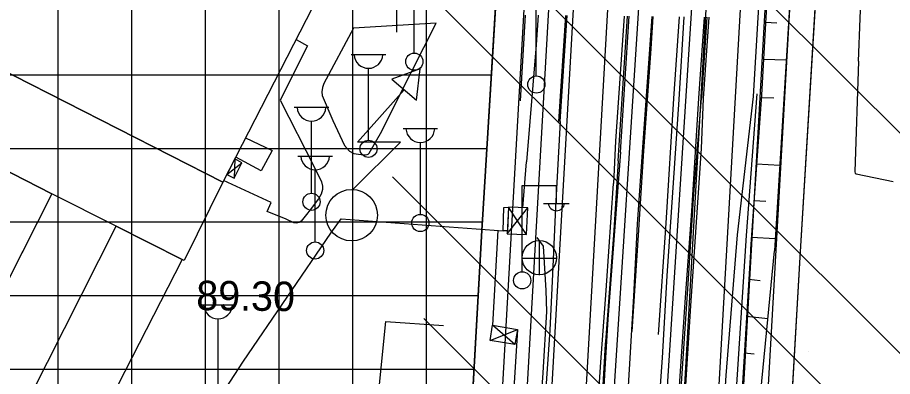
# Model space of a CAD drawing. Extents: x 417995 to 421451, y 4454518 to 4458015.
# Drawn here: x 420128.4 to 420306.6, y 4455740.3 to 4455813.5 of the extents above; entities that cross this region are included whole.
import ezdxf

# ---------------------------------------------------------------- set-up
doc = ezdxf.new("R2010")
doc.units = 0
for name, color, linetype in [('ADAKENARI', 7, 'Continuous'), ('B_Betonzemin', 7, 'Continuous'), ('B_Fabrika', 7, 'Continuous'), ('B_Imalat', 7, 'Continuous'), ('B_Kapi', 7, 'Continuous'), ('B_Sundurma', 7, 'Continuous'), ('Hid_Havuz', 7, 'Continuous'), ('KALDIRIM_FAT', 7, 'Continuous'), ('PL_KAMU_HİZMET_ALANI', 7, 'Continuous'), ('PL_TİCARET', 7, 'Continuous'), ('RAYLI_TOPLU_TAŞIMA_HATTI', 7, 'Continuous'), ('S_Cad_Sok_Lambasi', 7, 'Continuous'), ('S_Elektrik_Diregi', 7, 'Continuous'), ('S_Rogar_Kapagi', 7, 'Continuous'), ('S_Trafo_acik_tip', 7, 'Continuous'), ('Sev_Sevalti', 7, 'Continuous'), ('Sev_Sevustu', 7, 'Continuous'), ('Sev_Tarama', 7, 'Continuous'), ('Sinir_Duvar_tek_tarafa_ait', 7, 'Continuous'), ('Sinir_Ist_Duvari', 7, 'Continuous'), ('Sinir_Parmaklik_bir_taraf', 7, 'Continuous'), ('Sinir_Tel_bir_taraf', 7, 'Continuous'), ('SN_TR_SIVILASMA', 7, 'Continuous'), ('TRFAT_KHA', 7, 'Continuous'), ('TRFAT_TİCARET', 7, 'Continuous'), ('Y_Kot_Noktasi', 7, 'Continuous'), ('Yol_Sose', 7, 'Continuous')]:
    doc.layers.add(name, color=color, linetype=linetype)

msp = doc.modelspace()

# ---------------------------------------------------------------- linework, layer by layer
at = {"layer": 'ADAKENARI'}
for p, q in [((420227.34, 4455842.37), (420224.17, 4455789.96)), ((420287.76, 4455764.57), (420292.21, 4455838.27)), ((420224.17, 4455789.96), (420222.97, 4455770)), ((420222.97, 4455770), (420214.19, 4455614.16)), ((420283.41, 4455689.36), (420287.76, 4455764.57))]:
    msp.add_line(p, q, dxfattribs=at)
at = {"layer": 'B_Betonzemin'}
for points in [[(420231.74, 4455813.94), (420230.76, 4455796.43)], [(420213.65, 4455812.27), (420196.83, 4455811.27), (420190.75, 4455800.03), (420190.5, 4455799.15), (420190.4, 4455798.28), (420190.45, 4455797.53), (420192.59, 4455792.47)], [(420192.59, 4455792.47), (420194.99, 4455787.34), (420195.98, 4455786.21), (420196.88, 4455785.74), (420197.87, 4455785.57), (420198.83, 4455785.47), (420199.22, 4455785.46), (420199.58, 4455785.5), (420199.79, 4455785.61), (420199.96, 4455785.74), (420200.03, 4455785.82), (420202.61, 4455790.31), (420206.03, 4455797.31), (420213.65, 4455812.27)], [(420185.12, 4455808.96), (420187.44, 4455807.7), (420181.9, 4455796.58), (420188.86, 4455782.85), (420190.28, 4455779.97), (420190.49, 4455779.06), (420190.51, 4455778.36), (420190.21, 4455777.47), (420189.71, 4455776.5), (420188.81, 4455775.3), (420188.27, 4455774.56), (420186.99, 4455772.92), (420186.14, 4455771.95), (420185.73, 4455771.67), (420185.2, 4455771.53), (420184.65, 4455771.56), (420183.13, 4455772.33), (420179.24, 4455773.92), (420180.06, 4455775.71), (420170.38, 4455780.2)], [(420174.85, 4455788.93), (420180.26, 4455786.35), (420178.05, 4455782.22), (420172.84, 4455785)]]:
    msp.add_lwpolyline(points, dxfattribs=at)
at = {"layer": 'B_Fabrika'}
msp.add_lwpolyline([(420116.89, 4455807.06), (420162.4, 4455896.45), (420215.9, 4455869.03), (420170.21, 4455779.87)], close=True, dxfattribs=at)
at = {"layer": 'B_Imalat'}
for points in [[(420108.86, 4455790.98), (420116.89, 4455807.06), (420170.21, 4455779.87), (420162.37, 4455763.88), (420161.92, 4455764.1), (420148.52, 4455770.89), (420135.41, 4455777.53), (420121.95, 4455784.35)], [(420089.36, 4455719.99), (420121.95, 4455784.35), (420135.41, 4455777.53), (420102.81, 4455713.18)], [(420135.41, 4455777.53), (420110.81, 4455728.97), (420123.93, 4455722.32), (420148.52, 4455770.89)], [(420123.93, 4455722.32), (420148.52, 4455770.89), (420161.92, 4455764.1), (420137.08, 4455715.54)]]:
    msp.add_lwpolyline(points, close=True, dxfattribs=at)
at = {"layer": 'B_Kapi'}
msp.add_lwpolyline([(420231.3, 4455774.67), (420232.01, 4455784.03)], dxfattribs=at)
at = {"layer": 'B_Sundurma'}
for p, q in [((420171.02, 4455781.45), (420174.12, 4455783.81)), ((420172.64, 4455784.62), (420172.54, 4455780.7)), ((420228.13, 4455769.36), (420232.3, 4455774.62)), ((420232.07, 4455769.18), (420228.36, 4455774.81)), ((420224.65, 4455747.58), (420230.19, 4455749.88)), ((420229.65, 4455746.77), (420225.12, 4455750.7))]:
    msp.add_line(p, q, dxfattribs=at)
for points in [[(420172.64, 4455784.62), (420171.02, 4455781.45), (420172.54, 4455780.7), (420174.12, 4455783.81)], [(420228.36, 4455774.81), (420228.15, 4455769.93), (420227.29, 4455769.97), (420227.46, 4455774.69)], [(420228.13, 4455769.36), (420232.07, 4455769.18), (420232.3, 4455774.62), (420228.36, 4455774.81)], [(420229.65, 4455746.77), (420224.65, 4455747.58), (420225.12, 4455750.7), (420230.19, 4455749.88)]]:
    msp.add_lwpolyline(points, close=True, dxfattribs=at)
at = {"layer": 'Hid_Havuz'}
msp.add_lwpolyline([(420200.33, 4455821.48), (420200.36, 4455822.49), (420200.57, 4455823.44), (420200.85, 4455824.03), (420201.17, 4455824.49), (420201.83, 4455825.05), (420202.53, 4455825.36), (420203.27, 4455825.26), (420203.97, 4455824.94), (420204.53, 4455824.42), (420204.98, 4455823.86), (420205.26, 4455822.95), (420205.4, 4455822.14), (420205.58, 4455820.99), (420205.58, 4455810.49)], dxfattribs=at)
at = {"layer": 'KALDIRIM_FAT'}
for p, q in [((420234.15, 4455861.94), (420215.94, 4455540.77)), ((420239.14, 4455861.63), (420220.93, 4455540.45)), ((420244.13, 4455861.32), (420225.92, 4455540.14)), ((420251.12, 4455860.89), (420232.91, 4455539.7)), ((420271.08, 4455859.65), (420252.87, 4455538.43)), ((420278.07, 4455859.22), (420259.85, 4455537.99)), ((420283.06, 4455858.91), (420264.84, 4455537.67)), ((420288.05, 4455858.6), (420269.83, 4455537.36))]:
    msp.add_line(p, q, dxfattribs=at)
at = {"layer": 'PL_KAMU_HİZMET_ALANI'}
msp.add_lwpolyline([(420340.11, 4455341.01), (420296.02, 4455360.73), (420280.05, 4455367.06), (420273.24, 4455370.34), (420268.53, 4455371.66), (420264.37, 4455372.95), (420265.19, 4455389.09), (420271.14, 4455474.52), (420272.42, 4455492.95), (420275.69, 4455544.7), (420280.18, 4455630.34), (420281.42, 4455652.94), (420283.41, 4455689.36), (420287.76, 4455764.57), (420292.21, 4455838.27), (420294.94, 4455879.49), (420299.25, 4455948.07), (420304.91, 4456025.25), (420310.32, 4456109.34)], dxfattribs=at)
at = {"layer": 'PL_TİCARET'}
msp.add_lwpolyline([(420188.54, 4455224.54), (420195.2, 4455314.87), (420199.15, 4455373.07), (420200.5, 4455392.26), (420204.72, 4455452.72), (420207.73, 4455496.12), (420207.73, 4455496.12), (420172.52, 4455509.54), (420172.52, 4455509.54), (420190.39, 4455549.96), (420195.36, 4455552.2), (420210.57, 4455543.27), (420211.61, 4455562.8), (420214.19, 4455614.16), (420222.97, 4455770), (420224.17, 4455789.96), (420227.34, 4455842.37), (420228.66, 4455862.28), (420230.08, 4455883.68), (420231.44, 4455905.4), (420232.85, 4455927.79), (420233.94, 4455946.2)], dxfattribs=at)
at = {"layer": 'RAYLI_TOPLU_TAŞIMA_HATTI'}
for p, q in [((420246.66, 4455687.36), (420267.77, 4456014)), ((420257.33, 4455685.64), (420278.51, 4456013.3))]:
    msp.add_line(p, q, dxfattribs=at)
at = {"layer": 'S_Cad_Sok_Lambasi'}
for p, q in [((420209.2, 4455806.21), (420209.2, 4455820.88)), ((420196.38, 4455805.93), (420203.38, 4455805.93)), ((420199.88, 4455788.43), (420199.88, 4455803.1)), ((420184.77, 4455795.14), (420191.77, 4455795.14)), ((420188.27, 4455777.64), (420188.27, 4455792.32)), ((420206.93, 4455790.82), (420213.93, 4455790.82)), ((420210.43, 4455773.32), (420210.43, 4455787.99)), ((420185.52, 4455785.21), (420192.52, 4455785.21)), ((420189.02, 4455767.71), (420189.02, 4455782.39)), ((420165.74, 4455754.85), (420172.74, 4455754.85)), ((420169.24, 4455737.35), (420169.24, 4455752.03))]:
    msp.add_line(p, q, dxfattribs=at)
for centre in [(420209.2, 4455804.46), (420199.88, 4455786.68), (420188.27, 4455775.89), (420210.43, 4455771.57), (420189.02, 4455765.96)]:
    msp.add_circle(centre, 1.75, dxfattribs=at)
for centre in [(420199.88, 4455806.03), (420188.27, 4455795.25), (420210.43, 4455790.92), (420189.02, 4455785.32), (420169.24, 4455754.95)]:
    msp.add_arc(centre, 2.93, 183.298, 356.9072, dxfattribs=at)
at = {"layer": 'S_Elektrik_Diregi'}
for p, q in [((420234.01, 4455801.62), (420234.01, 4455819.12)), ((420231.13, 4455761.7), (420231.13, 4455779.2)), ((420231.13, 4455779.2), (420238.13, 4455779.2)), ((420238.13, 4455775.7), (420238.13, 4455779.2)), ((420235.47, 4455775.56), (420240.72, 4455775.56))]:
    msp.add_line(p, q, dxfattribs=at)
for centre in [(420234.05, 4455799.78), (420231.17, 4455759.86)]:
    msp.add_circle(centre, 1.75, dxfattribs=at)
msp.add_arc((420238.13, 4455775.71), 1.66, 184.8384, 355.1464, dxfattribs=at)
at = {"layer": 'S_Rogar_Kapagi'}
for p, q in [((420234.71, 4455760.95), (420234.71, 4455767.95)), ((420231.14, 4455764.41), (420238.14, 4455764.41))]:
    msp.add_line(p, q, dxfattribs=at)
msp.add_circle((420234.66, 4455764.48), 3.5, dxfattribs=at)
at = {"layer": 'S_Trafo_acik_tip'}
msp.add_lwpolyline([(420209.64, 4455796.61), (420210.37, 4455803.02), (420204.6, 4455800.88)], close=True, dxfattribs=at)
msp.add_lwpolyline([(420196.72, 4455778.41), (420206.38, 4455788.07), (420197.67, 4455788.07), (420207.12, 4455798.74)], dxfattribs=at)
msp.add_circle((420196.46, 4455773.15), 5.25, dxfattribs=at)
at = {"layer": 'Sev_Sevalti'}
for points in [[(420287.54, 4455861.81), (420290.42, 4455861.23), (420289, 4455858.49), (420287.97, 4455855.31), (420285.42, 4455813.37)], [(420285.42, 4455813.37), (420282.53, 4455765.91)], [(420278.57, 4455725.33), (420282.53, 4455765.91)]]:
    msp.add_lwpolyline(points, dxfattribs=at)
at = {"layer": 'Sev_Sevustu'}
for points in [[(420287.54, 4455861.81), (420284.52, 4455856.09), (420282.92, 4455852.16), (420281.57, 4455826.88), (420280.78, 4455813.42), (420279.86, 4455797.68), (420277.64, 4455766.22)], [(420277.68, 4455766.76), (420276.01, 4455738.84), (420273.4, 4455706.56), (420271.79, 4455676.65), (420269.78, 4455640.58), (420267.92, 4455612.89), (420266.18, 4455587.87), (420264.43, 4455561.03), (420263.43, 4455533.61), (420260.84, 4455504.62), (420258.35, 4455470.96), (420256.15, 4455441.48), (420254.37, 4455414.93), (420253.33, 4455393.38), (420252.85, 4455375.95)]]:
    msp.add_lwpolyline(points, dxfattribs=at)
at = {"layer": 'Sev_Tarama'}
for p, q in [((420280.73, 4455812.49), (420283.04, 4455812.38)), ((420280.29, 4455804.99), (420284.9, 4455804.8)), ((420279.82, 4455797.16), (420282.39, 4455797.05)), ((420278.87, 4455783.65), (420283.59, 4455783.36)), ((420278.34, 4455776.17), (420280.74, 4455776.02)), ((420277.82, 4455768.69), (420282.68, 4455768.4)), ((420277.28, 4455760.1), (420279.59, 4455759.83)), ((420276.83, 4455752.59), (420281.18, 4455752.12)), ((420276.38, 4455745.08), (420278.42, 4455744.88))]:
    msp.add_line(p, q, dxfattribs=at)
at = {"layer": 'Sinir_Duvar_tek_tarafa_ait'}
for points in [[(420234.42, 4455813.91), (420234.03, 4455807.87)], [(420250.7, 4455784.21), (420252.62, 4455813.72)], [(420234.03, 4455807.87), (420232.01, 4455784.03)], [(420121.74, 4455664.4), (420137.92, 4455689.68), (420158.61, 4455719.05), (420174.4, 4455743.41), (420192.2, 4455769.47), (420194.32, 4455772.41), (420227.29, 4455769.97)], [(420226.23, 4455770.05), (420225.12, 4455750.7)], [(420230.19, 4455749.88), (420229.32, 4455735.62), (420228.17, 4455718.72), (420225.87, 4455692.24), (420224.58, 4455670.37), (420223.39, 4455647.55), (420222.25, 4455626.06), (420221.37, 4455612.23), (420208.38, 4455615.04), (420198.48, 4455624.04)]]:
    msp.add_lwpolyline(points, dxfattribs=at)
at = {"layer": 'Sinir_Ist_Duvari'}
for points in [[(420257.39, 4455807.07), (420257.83, 4455813.66)], [(420263.1, 4455813.61), (420261.99, 4455796.92)], [(420253.56, 4455749.43), (420254.84, 4455769.11), (420255.9, 4455786.24), (420257.39, 4455807.07)], [(420261.99, 4455796.92), (420260.42, 4455771.5), (420258.86, 4455748.81)], [(420250.7, 4455784.21), (420249.83, 4455770.05)], [(420249.83, 4455770.05), (420248.17, 4455748.23)], [(420201.12, 4455728.43), (420203.39, 4455751.51), (420215.14, 4455750.63)], [(420248.17, 4455748.23), (420248.07, 4455746.86), (420247.18, 4455731.32), (420246.23, 4455716.47), (420245.22, 4455702.03), (420244.23, 4455686.43), (420243.25, 4455671.84), (420242.21, 4455656.68), (420241.08, 4455640.59), (420240.08, 4455625.28), (420239.11, 4455611.36), (420238.1, 4455595.45), (420237.15, 4455579.43), (420236.18, 4455564.99), (420235.23, 4455549.82), (420234.23, 4455534.17), (420233.3, 4455520.34), (420232.34, 4455505.63), (420231.32, 4455490.14), (420230.21, 4455475.94), (420229.23, 4455461.15), (420228.33, 4455446.29), (420227.31, 4455432.37), (420226.85, 4455423.47)]]:
    msp.add_lwpolyline(points, dxfattribs=at)
at = {"layer": 'Sinir_Parmaklik_bir_taraf'}
for points in [[(420239.95, 4455813.85), (420238.57, 4455792.27)], [(420278.93, 4455797.89), (420276.79, 4455768.99), (420274.58, 4455735.43), (420272.31, 4455705.98), (420270.25, 4455673.65), (420268.39, 4455644.92), (420266.93, 4455618.36), (420264.62, 4455590.36), (420262.86, 4455561.46), (420261.22, 4455532.98), (420258.95, 4455503.07), (420257.3, 4455471.57), (420254.88, 4455440.78), (420252.43, 4455408.67), (420250.43, 4455381.27), (420251.17, 4455366.89)], [(420245.12, 4455459.56), (420245.44, 4455464.51), (420246.5, 4455481.03), (420247.56, 4455496.84), (420248.6, 4455512.21), (420249.7, 4455528.6), (420250.67, 4455544.75), (420251.84, 4455562.36), (420253.17, 4455580.07), (420254.21, 4455597.56), (420255.47, 4455615.8), (420256.55, 4455633.5), (420257.72, 4455650.08), (420258.88, 4455667.83), (420260.1, 4455686.22), (420261.38, 4455704.69), (420262.67, 4455723.56), (420263.64, 4455739.87), (420265.04, 4455760.19), (420266.02, 4455776.58), (420267.68, 4455797.02)], [(420234.17, 4455768.61), (420235.41, 4455766.81), (420235.98, 4455757.83), (420236.09, 4455753.5), (420235.37, 4455740.98), (420234.38, 4455726.44), (420233.18, 4455710.16), (420231.98, 4455694.3), (420230.79, 4455677.63), (420229.67, 4455661.1), (420228.45, 4455644.17), (420227.47, 4455629.08), (420226.62, 4455614.04), (420226.41, 4455611.03)]]:
    msp.add_lwpolyline(points, dxfattribs=at)
at = {"layer": 'Sinir_Tel_bir_taraf'}
msp.add_lwpolyline([(420268.78, 4455813.55), (420267.68, 4455797.02)], dxfattribs=at)
at = {"layer": 'SN_TR_SIVILASMA'}
for p, q in [((421096.75, 4455001.2), (420145.11, 4455952.83)), ((421051.37, 4455001.68), (420175.05, 4455878)), ((421028.68, 4455001.92), (420190.02, 4455840.58)), ((420983.3, 4455002.39), (420204.76, 4455780.94)), ((420960.61, 4455002.63), (420211.17, 4455752.07))]:
    msp.add_line(p, q, dxfattribs=at)
at = {"layer": 'TRFAT_KHA'}
for p, q in [((420289.37, 4455770.38), (420289.37, 4455770.38)), ((420289.37, 4455745.38), (420289.37, 4455745.38))]:
    msp.add_line(p, q, dxfattribs=at)
at = {"layer": 'TRFAT_TİCARET'}
for p, q in [((420211.68, 4455564.25), (420211.68, 4456103.64)), ((420196.68, 4455551.43), (420196.68, 4456082.02)), ((420181.68, 4455530.26), (420181.68, 4456045.72)), ((420166.68, 4455199.52), (420166.68, 4456009.42)), ((420151.68, 4455202.28), (420151.68, 4455965.68)), ((420136.68, 4455205.03), (420136.68, 4455929.15)), ((420075.71, 4455801.77), (420224.89, 4455801.77)), ((420068.52, 4455786.77), (420223.98, 4455786.77)), ((420061.33, 4455771.77), (420223.07, 4455771.77)), ((420054.14, 4455756.77), (420222.22, 4455756.77)), ((420046.95, 4455741.77), (420221.38, 4455741.77))]:
    msp.add_line(p, q, dxfattribs=at)
at = {"layer": 'Yol_Sose'}
for points in [[(420299.96, 4455813.22), (420300.87, 4455835.78), (420302.34, 4455835.74), (420302.62, 4455836.22), (420303.3, 4455845.08), (420303.75, 4455856.81), (420303.46, 4455858.28), (420302.49, 4455860.65), (420301.87, 4455861.11), (420289.12, 4455863.41), (420288.19, 4455863.39), (420287.12, 4455862.69), (420286.22, 4455861.4), (420282.49, 4455853.54), (420281.7, 4455851.22), (420280.41, 4455832.99), (420279.17, 4455813.44)], [(420238.92, 4455792.26), (420240.29, 4455813.85)], [(420251.93, 4455813.72), (420250.14, 4455788.24), (420249.75, 4455779.6)], [(420251.15, 4455785.99), (420252.96, 4455813.71)], [(420257.54, 4455813.67), (420255.57, 4455785.98)], [(420263.1, 4455796.72), (420264.13, 4455813.6)], [(420268.2, 4455813.55), (420267.04, 4455796.98)], [(420268.09, 4455796.93), (420269.22, 4455813.54)], [(420279.17, 4455813.44), (420278.16, 4455797.36)], [(420299.61, 4455804.54), (420299.96, 4455813.22)], [(420299.61, 4455804.54), (420298.86, 4455781.98), (420298.95, 4455781.75), (420299.18, 4455781.56), (420306.71, 4455779.99)], [(420278.16, 4455797.36), (420274.95, 4455769.12), (420272.63, 4455740.48), (420270.77, 4455711.6), (420268.19, 4455681.93), (420267.2, 4455654.23), (420265.19, 4455623.23), (420263.02, 4455590.42), (420260.97, 4455555.85), (420259.1, 4455525.79), (420256.52, 4455490.86), (420253.27, 4455453.37), (420250.56, 4455424.44)], [(420244.8, 4455429.29), (420246.52, 4455459.97), (420248.33, 4455490.76), (420250.23, 4455525.08), (420252.66, 4455562.94), (420254.85, 4455596.13), (420257.17, 4455629.4), (420259.34, 4455661.38), (420261.5, 4455693.94), (420263.6, 4455724.43), (420265.51, 4455754.66), (420267.66, 4455786.77), (420268.09, 4455796.93)], [(420267.04, 4455796.98), (420265.64, 4455774), (420264.32, 4455756.34), (420262.74, 4455732.31), (420261.78, 4455716.53), (420260.87, 4455701.12), (420259.76, 4455685.32), (420258.66, 4455669.07), (420257.69, 4455653.18), (420256.6, 4455637.66), (420255.5, 4455620.98), (420254.57, 4455606.47), (420253.46, 4455589.5), (420252.35, 4455573.33), (420251.24, 4455556.68), (420250.16, 4455540.57), (420249.02, 4455522.96), (420248.02, 4455506.65), (420247.03, 4455491.01), (420245.73, 4455472.95), (420245.18, 4455464.77)], [(420245.97, 4455540.09), (420246.13, 4455542.18), (420247.14, 4455557.74), (420248.23, 4455573.48), (420249.16, 4455589.04), (420250.37, 4455605.89), (420251.47, 4455622.67), (420252.27, 4455639.64), (420253.53, 4455656.87), (420254.46, 4455673.24), (420255.81, 4455692.58), (420256.89, 4455708.9), (420258.48, 4455727.01), (420259.7, 4455744.06), (420260.67, 4455760.79), (420263.1, 4455796.72)], [(420238.92, 4455792.26), (420237.93, 4455774.76), (420237.35, 4455761.1)], [(420255.57, 4455785.98), (420254.55, 4455771.29), (420253.81, 4455756.65), (420252.68, 4455737.13), (420251.36, 4455713.6), (420250, 4455695.74), (420248.72, 4455677.87), (420247.65, 4455661.6), (420247.19, 4455654.77)], [(420251.15, 4455785.99), (420249.63, 4455765.43), (420248.61, 4455751.97), (420248.13, 4455744.07)], [(420248.28, 4455757.8), (420248.35, 4455758.79), (420249.75, 4455779.6)], [(420237.35, 4455761.1), (420236.77, 4455749.73), (420235.42, 4455729.98), (420233.94, 4455710.5), (420232.75, 4455696.21), (420230.38, 4455660.24), (420228.41, 4455632.39), (420227.47, 4455617.52), (420226.59, 4455597.33), (420225.78, 4455583.38), (420225.22, 4455581.23), (420223.16, 4455576.28), (420220.11, 4455570.14), (420219.64, 4455569.49), (420218.74, 4455568.76), (420217.81, 4455568.25)], [(420231.16, 4455503.75), (420231.95, 4455516.36), (420232.86, 4455529.79), (420233.83, 4455542.92), (420234.69, 4455555.59), (420235.47, 4455568.52), (420236.28, 4455581.44), (420237.22, 4455595.5), (420238.09, 4455608.87), (420239.12, 4455623.43), (420240, 4455636.32), (420240.97, 4455651.47), (420241.87, 4455665.7), (420242.95, 4455680.84), (420243.95, 4455695.83), (420244.99, 4455711.64), (420246.13, 4455727.76), (420247.17, 4455743.21), (420248.28, 4455757.8)], [(420248.13, 4455744.07), (420247.35, 4455731.22), (420246.32, 4455715.46), (420245.26, 4455699.56), (420244.13, 4455683.7), (420243.15, 4455667.95), (420242.14, 4455652.9), (420241.05, 4455637.11), (420239.99, 4455622.49), (420239.05, 4455607.41), (420238.27, 4455594.14), (420237.4, 4455581.09), (420236.55, 4455568.87), (420235.65, 4455554.95), (420234.72, 4455540.07), (420233.8, 4455526.01), (420232.83, 4455511.54), (420231.88, 4455497.3)]]:
    msp.add_lwpolyline(points, dxfattribs=at)

# ---------------------------------------------------------------- texts
at = {"layer": 'Y_Kot_Noktasi'}
msp.add_text('89.30', height=6, rotation=359.3381, dxfattribs=at).set_placement((420164.79, 4455753.81))

doc.saveas('drawing.dxf')
